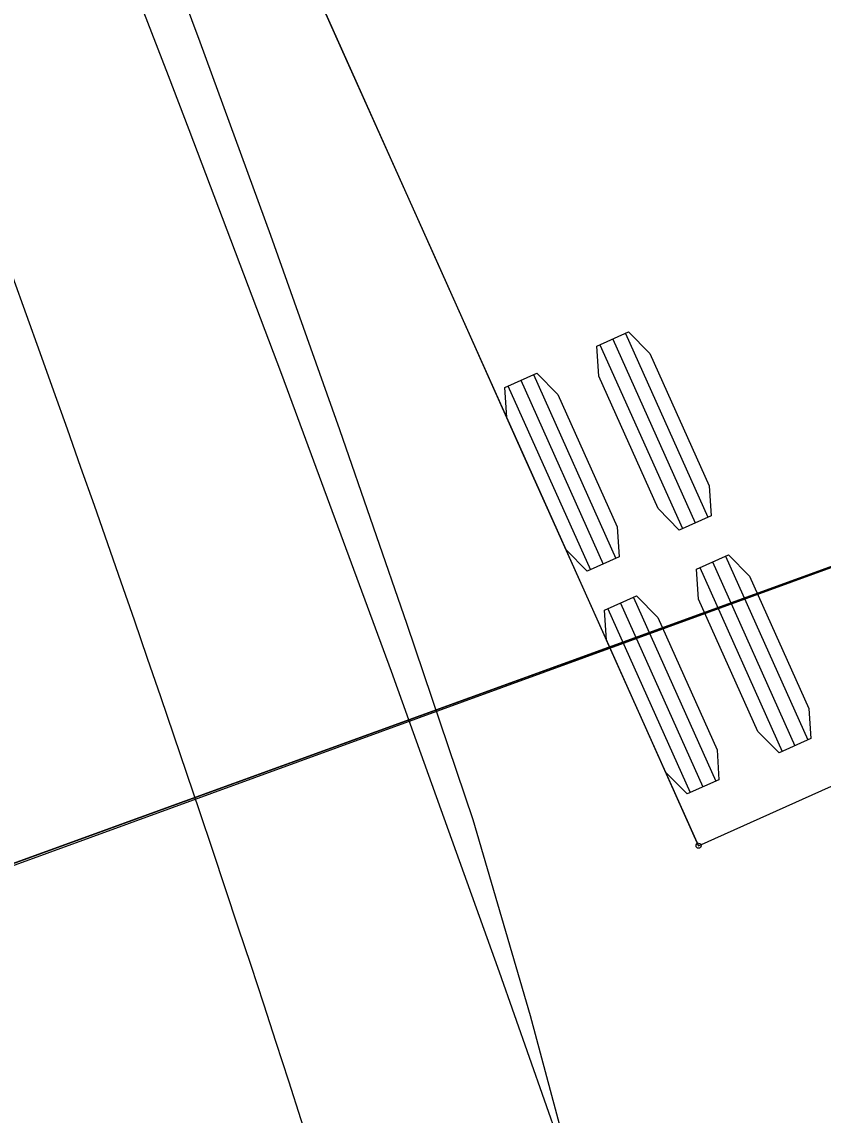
# Model space of a CAD drawing. Extents: x -70 to 701944, y -4 to 666871.
# Drawn here: x 668302.53 to 668315.65, y 656039.25 to 656057.16 of the extents above; entities that cross this region are included whole.
import ezdxf

# ---------------------------------------------------------------- set-up
doc = ezdxf.new("R2010")
doc.units = 0
for name, color, linetype in [('R_Detour', 7, 'Continuous'), ('R_Horz Alg', 7, 'Continuous'), ('R_No Plot', 7, 'Continuous'), ('R_Proposed Road', 7, 'Continuous'), ('R_Striping', 7, 'Continuous'), ('T_Indications', 7, 'Continuous'), ('T_Vehicle Path Lt Major', 7, 'Continuous'), ('T_Vehicle Path Lt Minor', 7, 'Continuous'), ('T_Vehicle Path Rt', 7, 'Continuous')]:
    doc.layers.add(name, color=color, linetype=linetype)

msp = doc.modelspace()

# ---------------------------------------------------------------- linework, layer by layer
at = {"layer": 'R_Detour'}
msp.add_line((668366.509, 656066.663), (668287.455, 656037.951), dxfattribs=at)
at = {"layer": 'R_Horz Alg'}
msp.add_arc((667691.697, 655821.57), 636.62, 357.297916, 24.123313, dxfattribs=at)
at = {"layer": 'R_No Plot'}
for points in [[(668251.571, 656131.166), (668291.176, 656146.581), (668304.142, 656115.576), (668318.854, 656082.104), (668330.019, 656053.41), (668290.089, 656038.856), (668281.449, 656061.174), (668272.72, 656081.758), (668265.354, 656098.207), (668255.809, 656120.643)], [(668290.072, 656038.901), (668330.019, 656053.41), (668337.12, 656032.839), (668344.355, 656009.293), (668350.209, 655987.601), (668355.891, 655963.157), (668357.866, 655953.549), (668359.106, 655950.84), (668316.703, 655942.619), (668310.048, 655972.987), (668301.327, 656004.973)]]:
    msp.add_lwpolyline(points, close=True, dxfattribs=at)
at = {"layer": 'R_Proposed Road'}
for radius in [645.62, 627.62]:
    msp.add_arc((667691.697, 655821.57), radius, 357.297916, 24.123313, dxfattribs=at)
at = {"layer": 'R_Striping'}
msp.add_lwpolyline([(668312.069, 656036.699), (668310.35, 656041.594), (668308.864, 656045.729), (668308.577, 656046.517), (668306.781, 656051.384), (668305.267, 656055.396), (668304.93, 656056.278), (668303.057, 656061.116), (668301.518, 656065.005), (668301.129, 656065.979), (668299.179, 656070.787), (668297.62, 656074.555), (668297.174, 656075.62), (668295.148, 656080.396), (668293.571, 656084.041), (668293.066, 656085.196), (668290.971, 656089.926), (668289.427, 656093.371), (668283.604, 656106.375)], dxfattribs=at)
at = {"layer": 'T_Indications'}
for radius in [679.12, 674.12, 671.12, 670.62, 669.62]:
    msp.add_arc((667691.697, 655821.57), radius, 357.297916, 24.123313, dxfattribs=at)
at = {"layer": 'T_Vehicle Path Lt Major'}
msp.add_arc((667737.889, 655832.691), 575.865, 355.898933, 23.546662, dxfattribs=at)
at = {"layer": 'T_Vehicle Path Lt Minor'}
msp.add_lwpolyline([(668311.717, 656037.653), (668310.856, 656040.875), (668309.915, 656044.09), (668308.838, 656047.289), (668307.734, 656050.48), (668306.604, 656053.661), (668305.448, 656056.833), (668304.267, 656059.996), (668303.06, 656063.149), (668301.827, 656066.292), (668300.568, 656069.425), (668300.058, 656070.675)], dxfattribs=at)
msp.add_arc((667915.834, 655913.075), 411.086, 17.67842, 29.51005, dxfattribs=at)
at = {"layer": 'T_Vehicle Path Rt'}
for p, q in [((668291.948, 656092.037), (668313.609, 656043.665)), ((668291.948, 656092.037), (668313.609, 656043.665)), ((668291.948, 656092.037), (668313.609, 656043.665)), ((668291.948, 656092.037), (668313.609, 656043.665)), ((668291.948, 656092.037), (668313.609, 656043.665)), ((668291.948, 656092.037), (668313.609, 656043.665)), ((668291.948, 656092.037), (668313.609, 656043.665)), ((668291.948, 656092.037), (668313.609, 656043.665)), ((668291.948, 656092.037), (668313.609, 656043.665)), ((668312.202, 656051.965), (668313.551, 656048.954)), ((668312.202, 656051.965), (668313.551, 656048.954)), ((668312.202, 656051.965), (668313.551, 656048.954)), ((668312.202, 656051.965), (668313.551, 656048.954)), ((668312.202, 656051.965), (668313.551, 656048.954)), ((668312.202, 656051.965), (668313.551, 656048.954)), ((668312.202, 656051.965), (668313.551, 656048.954)), ((668312.202, 656051.965), (668313.551, 656048.954)), ((668312.202, 656051.965), (668313.551, 656048.954)), ((668312.412, 656052.059), (668313.76, 656049.047)), ((668312.412, 656052.059), (668313.76, 656049.047)), ((668312.412, 656052.059), (668313.76, 656049.047)), ((668312.412, 656052.059), (668313.76, 656049.047)), ((668312.412, 656052.059), (668313.76, 656049.047)), ((668312.412, 656052.059), (668313.76, 656049.047)), ((668312.412, 656052.059), (668313.76, 656049.047)), ((668312.412, 656052.059), (668313.76, 656049.047)), ((668312.412, 656052.059), (668313.76, 656049.047)), ((668311.993, 656051.872), (668313.342, 656048.86)), ((668311.993, 656051.872), (668313.342, 656048.86)), ((668311.993, 656051.872), (668313.342, 656048.86)), ((668311.993, 656051.872), (668313.342, 656048.86)), ((668311.993, 656051.872), (668313.342, 656048.86)), ((668311.993, 656051.872), (668313.342, 656048.86)), ((668311.993, 656051.872), (668313.342, 656048.86)), ((668311.993, 656051.872), (668313.342, 656048.86)), ((668311.993, 656051.872), (668313.342, 656048.86)), ((668310.906, 656051.385), (668312.254, 656048.373)), ((668310.906, 656051.385), (668312.254, 656048.373)), ((668310.906, 656051.385), (668312.254, 656048.373)), ((668310.906, 656051.385), (668312.254, 656048.373)), ((668310.906, 656051.385), (668312.254, 656048.373)), ((668310.906, 656051.385), (668312.254, 656048.373)), ((668310.906, 656051.385), (668312.254, 656048.373)), ((668310.906, 656051.385), (668312.254, 656048.373)), ((668310.906, 656051.385), (668312.254, 656048.373)), ((668310.487, 656051.197), (668311.836, 656048.186)), ((668310.487, 656051.197), (668311.836, 656048.186)), ((668310.487, 656051.197), (668311.836, 656048.186)), ((668310.487, 656051.197), (668311.836, 656048.186)), ((668310.487, 656051.197), (668311.836, 656048.186)), ((668310.487, 656051.197), (668311.836, 656048.186)), ((668310.487, 656051.197), (668311.836, 656048.186)), ((668310.487, 656051.197), (668311.836, 656048.186)), ((668310.487, 656051.197), (668311.836, 656048.186)), ((668310.696, 656051.291), (668312.045, 656048.279)), ((668310.696, 656051.291), (668312.045, 656048.279)), ((668310.696, 656051.291), (668312.045, 656048.279)), ((668310.696, 656051.291), (668312.045, 656048.279)), ((668310.696, 656051.291), (668312.045, 656048.279)), ((668310.696, 656051.291), (668312.045, 656048.279)), ((668310.696, 656051.291), (668312.045, 656048.279)), ((668310.696, 656051.291), (668312.045, 656048.279)), ((668310.696, 656051.291), (668312.045, 656048.279)), ((668314.046, 656048.408), (668315.395, 656045.397)), ((668314.046, 656048.408), (668315.395, 656045.397)), ((668314.046, 656048.408), (668315.395, 656045.397)), ((668314.046, 656048.408), (668315.395, 656045.397)), ((668314.046, 656048.408), (668315.395, 656045.397)), ((668314.046, 656048.408), (668315.395, 656045.397)), ((668314.046, 656048.408), (668315.395, 656045.397)), ((668314.046, 656048.408), (668315.395, 656045.397)), ((668314.046, 656048.408), (668315.395, 656045.397)), ((668313.628, 656048.221), (668314.977, 656045.209)), ((668313.628, 656048.221), (668314.977, 656045.209)), ((668313.628, 656048.221), (668314.977, 656045.209)), ((668313.628, 656048.221), (668314.977, 656045.209)), ((668313.628, 656048.221), (668314.977, 656045.209)), ((668313.628, 656048.221), (668314.977, 656045.209)), ((668313.628, 656048.221), (668314.977, 656045.209)), ((668313.628, 656048.221), (668314.977, 656045.209)), ((668313.628, 656048.221), (668314.977, 656045.209)), ((668313.837, 656048.315), (668315.186, 656045.303)), ((668313.837, 656048.315), (668315.186, 656045.303)), ((668313.837, 656048.315), (668315.186, 656045.303)), ((668313.837, 656048.315), (668315.186, 656045.303)), ((668313.837, 656048.315), (668315.186, 656045.303)), ((668313.837, 656048.315), (668315.186, 656045.303)), ((668313.837, 656048.315), (668315.186, 656045.303)), ((668313.837, 656048.315), (668315.186, 656045.303)), ((668313.837, 656048.315), (668315.186, 656045.303)), ((668312.331, 656047.64), (668313.68, 656044.629)), ((668312.331, 656047.64), (668313.68, 656044.629)), ((668312.331, 656047.64), (668313.68, 656044.629)), ((668312.331, 656047.64), (668313.68, 656044.629)), ((668312.331, 656047.64), (668313.68, 656044.629)), ((668312.331, 656047.64), (668313.68, 656044.629)), ((668312.331, 656047.64), (668313.68, 656044.629)), ((668312.331, 656047.64), (668313.68, 656044.629)), ((668312.331, 656047.64), (668313.68, 656044.629)), ((668312.54, 656047.734), (668313.889, 656044.722)), ((668312.54, 656047.734), (668313.889, 656044.722)), ((668312.54, 656047.734), (668313.889, 656044.722)), ((668312.54, 656047.734), (668313.889, 656044.722)), ((668312.54, 656047.734), (668313.889, 656044.722)), ((668312.54, 656047.734), (668313.889, 656044.722)), ((668312.54, 656047.734), (668313.889, 656044.722)), ((668312.54, 656047.734), (668313.889, 656044.722)), ((668312.54, 656047.734), (668313.889, 656044.722)), ((668312.122, 656047.547), (668313.471, 656044.535)), ((668312.122, 656047.547), (668313.471, 656044.535)), ((668312.122, 656047.547), (668313.471, 656044.535)), ((668312.122, 656047.547), (668313.471, 656044.535)), ((668312.122, 656047.547), (668313.471, 656044.535)), ((668312.122, 656047.547), (668313.471, 656044.535)), ((668312.122, 656047.547), (668313.471, 656044.535)), ((668312.122, 656047.547), (668313.471, 656044.535)), ((668312.122, 656047.547), (668313.471, 656044.535)), ((668313.609, 656043.665), (668321.367, 656047.139)), ((668313.609, 656043.665), (668321.367, 656047.139)), ((668313.609, 656043.665), (668321.367, 656047.139)), ((668313.609, 656043.665), (668321.367, 656047.139)), ((668313.609, 656043.665), (668321.367, 656047.139)), ((668313.609, 656043.665), (668321.367, 656047.139)), ((668313.609, 656043.665), (668321.367, 656047.139)), ((668313.609, 656043.665), (668321.367, 656047.139)), ((668313.609, 656043.665), (668321.367, 656047.139))]:
    msp.add_line(p, q, dxfattribs=at)
msp.add_lwpolyline([(668313.609, 656043.665), (668312.165, 656046.89), (668310.721, 656050.115), (668309.277, 656053.34), (668307.833, 656056.564), (668306.389, 656059.789), (668304.945, 656063.014), (668303.501, 656066.239), (668302.056, 656069.463), (668300.612, 656072.688), (668299.168, 656075.913), (668297.724, 656079.138), (668296.28, 656082.363), (668294.836, 656085.587), (668293.392, 656088.812), (668291.948, 656092.037), (668290.552, 656095.155), (668289.159, 656098.275)], dxfattribs=at)
for points in [[(668311.941, 656051.848), (668312.463, 656052.082), (668312.81, 656051.731), (668313.781, 656049.563), (668313.812, 656049.07), (668313.29, 656048.837), (668312.944, 656049.188), (668311.973, 656051.356)], [(668311.941, 656051.848), (668312.463, 656052.082), (668312.81, 656051.731), (668313.781, 656049.563), (668313.812, 656049.07), (668313.29, 656048.837), (668312.944, 656049.188), (668311.973, 656051.356)], [(668311.941, 656051.848), (668312.463, 656052.082), (668312.81, 656051.731), (668313.781, 656049.563), (668313.812, 656049.07), (668313.29, 656048.837), (668312.944, 656049.188), (668311.973, 656051.356)], [(668311.941, 656051.848), (668312.463, 656052.082), (668312.81, 656051.731), (668313.781, 656049.563), (668313.812, 656049.07), (668313.29, 656048.837), (668312.944, 656049.188), (668311.973, 656051.356)], [(668311.941, 656051.848), (668312.463, 656052.082), (668312.81, 656051.731), (668313.781, 656049.563), (668313.812, 656049.07), (668313.29, 656048.837), (668312.944, 656049.188), (668311.973, 656051.356)], [(668311.941, 656051.848), (668312.463, 656052.082), (668312.81, 656051.731), (668313.781, 656049.563), (668313.812, 656049.07), (668313.29, 656048.837), (668312.944, 656049.188), (668311.973, 656051.356)], [(668311.941, 656051.848), (668312.463, 656052.082), (668312.81, 656051.731), (668313.781, 656049.563), (668313.812, 656049.07), (668313.29, 656048.837), (668312.944, 656049.188), (668311.973, 656051.356)], [(668311.941, 656051.848), (668312.463, 656052.082), (668312.81, 656051.731), (668313.781, 656049.563), (668313.812, 656049.07), (668313.29, 656048.837), (668312.944, 656049.188), (668311.973, 656051.356)], [(668311.941, 656051.848), (668312.463, 656052.082), (668312.81, 656051.731), (668313.781, 656049.563), (668313.812, 656049.07), (668313.29, 656048.837), (668312.944, 656049.188), (668311.973, 656051.356)], [(668310.435, 656051.174), (668310.958, 656051.408), (668311.304, 656051.057), (668312.275, 656048.888), (668312.306, 656048.396), (668311.784, 656048.162), (668311.438, 656048.514), (668310.467, 656050.682)], [(668310.435, 656051.174), (668310.958, 656051.408), (668311.304, 656051.057), (668312.275, 656048.888), (668312.306, 656048.396), (668311.784, 656048.162), (668311.438, 656048.514), (668310.467, 656050.682)], [(668310.435, 656051.174), (668310.958, 656051.408), (668311.304, 656051.057), (668312.275, 656048.888), (668312.306, 656048.396), (668311.784, 656048.162), (668311.438, 656048.514), (668310.467, 656050.682)], [(668310.435, 656051.174), (668310.958, 656051.408), (668311.304, 656051.057), (668312.275, 656048.888), (668312.306, 656048.396), (668311.784, 656048.162), (668311.438, 656048.514), (668310.467, 656050.682)], [(668310.435, 656051.174), (668310.958, 656051.408), (668311.304, 656051.057), (668312.275, 656048.888), (668312.306, 656048.396), (668311.784, 656048.162), (668311.438, 656048.514), (668310.467, 656050.682)], [(668310.435, 656051.174), (668310.958, 656051.408), (668311.304, 656051.057), (668312.275, 656048.888), (668312.306, 656048.396), (668311.784, 656048.162), (668311.438, 656048.514), (668310.467, 656050.682)], [(668310.435, 656051.174), (668310.958, 656051.408), (668311.304, 656051.057), (668312.275, 656048.888), (668312.306, 656048.396), (668311.784, 656048.162), (668311.438, 656048.514), (668310.467, 656050.682)], [(668310.435, 656051.174), (668310.958, 656051.408), (668311.304, 656051.057), (668312.275, 656048.888), (668312.306, 656048.396), (668311.784, 656048.162), (668311.438, 656048.514), (668310.467, 656050.682)], [(668310.435, 656051.174), (668310.958, 656051.408), (668311.304, 656051.057), (668312.275, 656048.888), (668312.306, 656048.396), (668311.784, 656048.162), (668311.438, 656048.514), (668310.467, 656050.682)], [(668313.576, 656048.198), (668314.098, 656048.432), (668314.444, 656048.08), (668315.415, 656045.912), (668315.447, 656045.42), (668314.925, 656045.186), (668314.579, 656045.537), (668313.608, 656047.706)], [(668313.576, 656048.198), (668314.098, 656048.432), (668314.444, 656048.08), (668315.415, 656045.912), (668315.447, 656045.42), (668314.925, 656045.186), (668314.579, 656045.537), (668313.608, 656047.706)], [(668313.576, 656048.198), (668314.098, 656048.432), (668314.444, 656048.08), (668315.415, 656045.912), (668315.447, 656045.42), (668314.925, 656045.186), (668314.579, 656045.537), (668313.608, 656047.706)], [(668313.576, 656048.198), (668314.098, 656048.432), (668314.444, 656048.08), (668315.415, 656045.912), (668315.447, 656045.42), (668314.925, 656045.186), (668314.579, 656045.537), (668313.608, 656047.706)], [(668313.576, 656048.198), (668314.098, 656048.432), (668314.444, 656048.08), (668315.415, 656045.912), (668315.447, 656045.42), (668314.925, 656045.186), (668314.579, 656045.537), (668313.608, 656047.706)], [(668313.576, 656048.198), (668314.098, 656048.432), (668314.444, 656048.08), (668315.415, 656045.912), (668315.447, 656045.42), (668314.925, 656045.186), (668314.579, 656045.537), (668313.608, 656047.706)], [(668313.576, 656048.198), (668314.098, 656048.432), (668314.444, 656048.08), (668315.415, 656045.912), (668315.447, 656045.42), (668314.925, 656045.186), (668314.579, 656045.537), (668313.608, 656047.706)], [(668313.576, 656048.198), (668314.098, 656048.432), (668314.444, 656048.08), (668315.415, 656045.912), (668315.447, 656045.42), (668314.925, 656045.186), (668314.579, 656045.537), (668313.608, 656047.706)], [(668313.576, 656048.198), (668314.098, 656048.432), (668314.444, 656048.08), (668315.415, 656045.912), (668315.447, 656045.42), (668314.925, 656045.186), (668314.579, 656045.537), (668313.608, 656047.706)], [(668312.07, 656047.523), (668312.592, 656047.757), (668312.938, 656047.406), (668313.91, 656045.237), (668313.941, 656044.745), (668313.419, 656044.512), (668313.073, 656044.863), (668312.102, 656047.031)], [(668312.07, 656047.523), (668312.592, 656047.757), (668312.938, 656047.406), (668313.91, 656045.237), (668313.941, 656044.745), (668313.419, 656044.512), (668313.073, 656044.863), (668312.102, 656047.031)], [(668312.07, 656047.523), (668312.592, 656047.757), (668312.938, 656047.406), (668313.91, 656045.237), (668313.941, 656044.745), (668313.419, 656044.512), (668313.073, 656044.863), (668312.102, 656047.031)], [(668312.07, 656047.523), (668312.592, 656047.757), (668312.938, 656047.406), (668313.91, 656045.237), (668313.941, 656044.745), (668313.419, 656044.512), (668313.073, 656044.863), (668312.102, 656047.031)], [(668312.07, 656047.523), (668312.592, 656047.757), (668312.938, 656047.406), (668313.91, 656045.237), (668313.941, 656044.745), (668313.419, 656044.512), (668313.073, 656044.863), (668312.102, 656047.031)], [(668312.07, 656047.523), (668312.592, 656047.757), (668312.938, 656047.406), (668313.91, 656045.237), (668313.941, 656044.745), (668313.419, 656044.512), (668313.073, 656044.863), (668312.102, 656047.031)], [(668312.07, 656047.523), (668312.592, 656047.757), (668312.938, 656047.406), (668313.91, 656045.237), (668313.941, 656044.745), (668313.419, 656044.512), (668313.073, 656044.863), (668312.102, 656047.031)], [(668312.07, 656047.523), (668312.592, 656047.757), (668312.938, 656047.406), (668313.91, 656045.237), (668313.941, 656044.745), (668313.419, 656044.512), (668313.073, 656044.863), (668312.102, 656047.031)], [(668312.07, 656047.523), (668312.592, 656047.757), (668312.938, 656047.406), (668313.91, 656045.237), (668313.941, 656044.745), (668313.419, 656044.512), (668313.073, 656044.863), (668312.102, 656047.031)]]:
    msp.add_lwpolyline(points, close=True, dxfattribs=at)
msp.add_circle((668313.609, 656043.665), 0.0417, dxfattribs=at)

doc.saveas('drawing.dxf')
